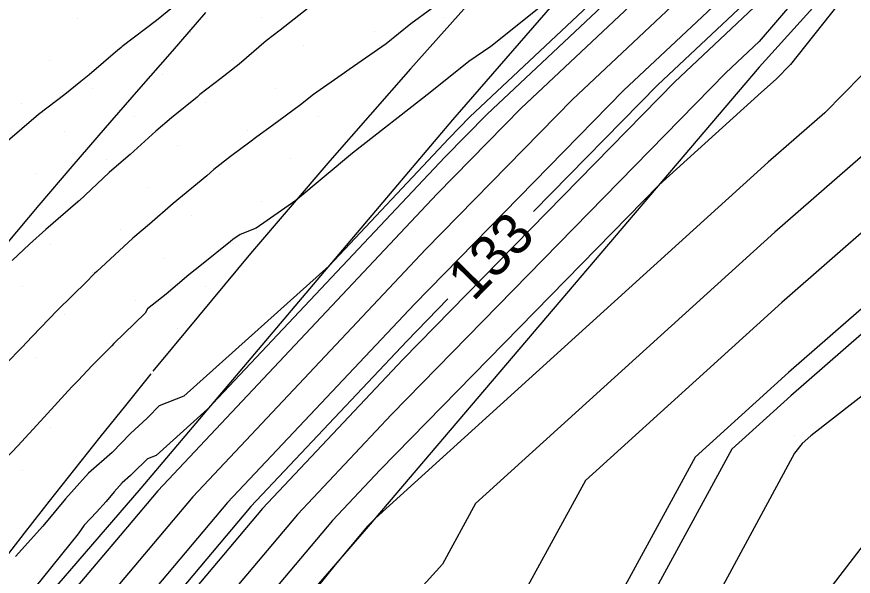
# Model space of a CAD drawing. Extents: x 2354170 to 2357230, y 866100 to 868290.
# Drawn here: x 2355531.78 to 2355572.86, y 866503.12 to 866530.59 of the extents above; entities that cross this region are included whole.
import ezdxf

# ---------------------------------------------------------------- set-up
doc = ezdxf.new("R2010")
doc.units = 0
for name, color, linetype in [('Default', 7, 'Continuous'), ('DTM Contours Major', 7, 'Continuous'), ('DTM Contours Minor', 7, 'Continuous'), ('DTM Contours Minor Text', 7, 'Continuous'), ('Exist DTM Breakline', 7, 'Continuous'), ('Exist DTM QL2 LIDAR Elevation Point', 7, 'Continuous'), ('Exist DTM Scan Elevation Point', 7, 'Continuous'), ('Exist Roads EOP', 7, 'Continuous'), ('PH Exist DTM Breakline', 7, 'Continuous')]:
    doc.layers.add(name, color=color, linetype=linetype)

msp = doc.modelspace()

# ---------------------------------------------------------------- linework, layer by layer
at = {"layer": 'Default'}
for points in [[(2355615.531, 866583.959), (2355606.26, 866575.045), (2355593.887, 866563.556), (2355586.42, 866555.807), (2355582.969, 866552.649), (2355574.093, 866543.889), (2355568.306, 866537.146), (2355556.548, 866526.1), (2355552.429, 866521.893), (2355538.701, 866507.309), (2355537.214, 866505.544), (2355523.453, 866489.305)], [(2355616.738, 866583.789), (2355605.646, 866573.124), (2355595.36, 866563.573), (2355585.924, 866553.781), (2355583.147, 866551.24), (2355576.004, 866544.191), (2355568.29, 866535.201), (2355559.063, 866526.532), (2355551.867, 866519.182), (2355540.418, 866507.02), (2355535.858, 866501.606), (2355524.494, 866488.197)], [(2355617.944, 866583.618), (2355605.032, 866571.203), (2355596.833, 866563.589), (2355585.429, 866551.756), (2355583.326, 866549.831), (2355577.916, 866544.492), (2355568.274, 866533.256), (2355561.577, 866526.965), (2355551.305, 866516.472), (2355542.135, 866506.731), (2355534.501, 866497.668), (2355525.536, 866487.089)], [(2355620.358, 866583.278), (2355603.803, 866567.361), (2355599.778, 866563.623), (2355584.438, 866547.705), (2355583.683, 866547.013), (2355581.739, 866545.095), (2355568.241, 866529.366), (2355566.606, 866527.83), (2355550.18, 866511.052), (2355545.568, 866506.153), (2355531.787, 866489.793), (2355527.618, 866484.872)], [(2355621.564, 866583.107), (2355603.189, 866565.439), (2355601.251, 866563.64), (2355583.943, 866545.679), (2355583.861, 866545.604), (2355583.651, 866545.397), (2355579.887, 866541.011), (2355569.781, 866528.244), (2355569.076, 866527.526), (2355568.348, 866526.891), (2355563.303, 866522.32), (2355549.618, 866508.342), (2355547.285, 866505.863), (2355530.431, 866485.855)], [(2355645.455, 866580.006), (2355639.979, 866574.013), (2355634.57, 866570.006), (2355632.652, 866567.332), (2355629.979, 866566.646), (2355621.508, 866560.005), (2355620.713, 866559.271), (2355619.979, 866558.501), (2355612.508, 866550.005), (2355611.243, 866548.741), (2355609.978, 866547.462), (2355603.685, 866540.005), (2355601.809, 866538.175), (2355599.978, 866535.41), (2355595.793, 866530.005), (2355593.522, 866526.461), (2355589.978, 866521.558), (2355588.467, 866520.005), (2355579.978, 866510.724), (2355579.056, 866510.005), (2355574.213, 866505.77), (2355569.978, 866500.258)], [(2355639.979, 866578.723), (2355635.028, 866575.055), (2355629.514, 866570.824), (2355620.383, 866563.51), (2355617.302, 866560.568), (2355609.163, 866551.517), (2355600.071, 866540.838), (2355599.502, 866540.166), (2355597.226, 866537.253), (2355591.614, 866530.005), (2355590.975, 866529.008), (2355589.978, 866527.628), (2355582.558, 866520.005), (2355579.978, 866517.184), (2355570.769, 866510.005), (2355570.347, 866509.636), (2355569.978, 866509.156), (2355565.023, 866500.005)], [(2355622.018, 866577.675), (2355606.482, 866562.843), (2355604.341, 866560.461), (2355601.948, 866557.651), (2355589.898, 866543.405), (2355586.435, 866538.974), (2355578.546, 866529.008), (2355573.854, 866524.23), (2355569.013, 866520.005), (2355554.309, 866506.684), (2355552.687, 866503.714), (2355549.374, 866500.057), (2355537.948, 866485.872), (2355535.185, 866482.122), (2355532.806, 866478.803), (2355529.6, 866475.792)], [(2355626.17, 866576.716), (2355621.473, 866572.953), (2355610.089, 866562.085), (2355605.948, 866557.48), (2355601.323, 866552.047), (2355593.099, 866542.325), (2355587.793, 866535.535), (2355582.929, 866529.39), (2355576.243, 866522.582), (2355569.345, 866516.562), (2355559.704, 866507.827), (2355556.42, 866501.814), (2355549.713, 866494.412), (2355544.703, 866488.193), (2355539.749, 866481.469), (2355535.483, 866475.518), (2355529.735, 866470.121)], [(2355606.776, 866567.324), (2355602.876, 866563.601), (2355602.733, 866563.443), (2355602.574, 866563.256), (2355586.696, 866544.485), (2355585.076, 866542.412), (2355574.164, 866528.626), (2355571.465, 866525.878), (2355568.681, 866523.448), (2355549.373, 866505.956), (2355549.056, 866505.632), (2355549.002, 866505.574), (2355547.408, 866503.682), (2355539.413, 866493.757)], [(2355572.65, 866544.051), (2355572.181, 866543.588), (2355568.323, 866539.092), (2355554.034, 866525.667), (2355552.992, 866524.603), (2355547.116, 866518.361), (2355539.983, 866511.959), (2355538.777, 866511.478), (2355538.234, 866510.925), (2355538.176, 866510.879), (2355537.368, 866510.13), (2355536.457, 866509.201), (2355535.301, 866508.18), (2355534.174, 866506.92), (2355533.052, 866505.585), (2355531.711, 866504.095)], [(2355573.754, 866537.717), (2355568.257, 866531.311), (2355564.091, 866527.397), (2355550.743, 866513.762), (2355543.852, 866506.442), (2355533.144, 866493.73), (2355526.577, 866485.981), (2355522.579, 866482.007), (2355512.437, 866469.044), (2355509.697, 866466.063), (2355507.46, 866463.01)], [(2355559.217, 866532.467), (2355555.058, 866529.122), (2355553.976, 866528.395), (2355552.072, 866526.869), (2355548.269, 866523.886), (2355545.49, 866521.563), (2355543.533, 866520.211), (2355542.743, 866519.904), (2355542.396, 866519.657), (2355542.27, 866519.555), (2355540.846, 866518.409), (2355540.223, 866517.912), (2355539.113, 866516.963), (2355538.206, 866516.249), (2355538.079, 866516.042), (2355536.552, 866514.545), (2355536.441, 866514.429), (2355536.429, 866514.419), (2355536.297, 866514.288), (2355535.485, 866513.464), (2355534.787, 866512.726), (2355534.664, 866512.598), (2355534.485, 866512.412), (2355532.951, 866510.733), (2355531.833, 866509.513), (2355531.225, 866508.877)], [(2355539.426, 866531.037), (2355538.644, 866530.41), (2355536.957, 866529.123), (2355536.884, 866529.069), (2355536.738, 866528.951), (2355535.338, 866527.734), (2355534.93, 866527.41), (2355534.139, 866526.774), (2355532.844, 866525.792), (2355531.207, 866524.373)], [(2355552.165, 866530.995), (2355551.136, 866530.236), (2355549.921, 866529.264), (2355548.099, 866528), (2355547.879, 866527.835), (2355546.359, 866526.768), (2355545.712, 866526.271), (2355544.33, 866525.241), (2355543.567, 866524.693), (2355543.226, 866524.435), (2355542.272, 866523.722), (2355541.462, 866523.088), (2355541.106, 866522.781), (2355539.464, 866521.412), (2355538.303, 866520.406), (2355537.486, 866519.723), (2355535.709, 866518.073), (2355535.599, 866517.974), (2355535.535, 866517.909), (2355535.22, 866517.595), (2355533.785, 866516.176), (2355532.543, 866514.884), (2355532.021, 866514.346), (2355531.252, 866513.558)], [(2355546.083, 866531.01), (2355544.716, 866529.928), (2355544.02, 866529.398), (2355542.703, 866528.262), (2355541.807, 866527.551), (2355540.775, 866526.767), (2355540.634, 866526.634), (2355539.377, 866525.62), (2355538.615, 866524.971), (2355537.341, 866523.818), (2355536.68, 866523.254), (2355536.314, 866522.944), (2355534.836, 866521.545), (2355534.801, 866521.514), (2355534.78, 866521.495), (2355533.212, 866520.147), (2355532.404, 866519.42), (2355531.557, 866518.622)], [(2355585.196, 866527.618), (2355578.632, 866520.933), (2355569.677, 866513.119), (2355565.098, 866508.971), (2355560.472, 866500.499), (2355560.204, 866500.005), (2355560.122, 866499.861), (2355559.978, 866499.692), (2355551.287, 866490.005), (2355550.673, 866489.31), (2355549.978, 866488.504), (2355544.313, 866480.815), (2355538.161, 866472.233), (2355529.871, 866464.449), (2355527.314, 866460.649), (2355520.84, 866451.883)]]:
    msp.add_lwpolyline(points, dxfattribs=at)
at = {"layer": 'DTM Contours Major'}
msp.add_lwpolyline([(2355546.083, 866531.01), (2355544.716, 866529.928), (2355544.02, 866529.398), (2355542.703, 866528.262), (2355541.807, 866527.551), (2355540.775, 866526.767), (2355540.634, 866526.634), (2355539.377, 866525.62), (2355538.615, 866524.971), (2355537.341, 866523.818), (2355536.68, 866523.254), (2355536.314, 866522.944), (2355534.836, 866521.545), (2355534.801, 866521.514), (2355534.78, 866521.495), (2355533.212, 866520.147), (2355532.404, 866519.42), (2355531.557, 866518.622)], dxfattribs=at)
at = {"layer": 'DTM Contours Minor'}
for points in [[(2355703.92, 866656.087), (2355703.747, 866655.958), (2355698.954, 866652.668), (2355686.976, 866643.787), (2355681.558, 866639.609), (2355673.78, 866633.14), (2355665.156, 866625.129), (2355659.893, 866621.296), (2355656.485, 866617.342), (2355646.821, 866610.36), (2355639.962, 866604.294), (2355633.726, 866598.5), (2355631.52, 866596.501), (2355623.386, 866588.023), (2355618.749, 866583.505), (2355604.622, 866569.922), (2355597.814, 866563.6), (2355585.099, 866550.405), (2355583.445, 866548.892), (2355579.19, 866544.693), (2355568.263, 866531.96), (2355563.253, 866527.253), (2355557.151, 866521.019)], [(2355606.67, 866576.326), (2355592.905, 866563.545), (2355586.75, 866557.157), (2355582.85, 866553.589), (2355572.818, 866543.688), (2355568.317, 866538.443), (2355554.872, 866525.811), (2355552.804, 866523.699), (2355541.146, 866511.315), (2355538.619, 866509.047), (2355538.192, 866508.876), (2355537.999, 866508.68), (2355537.979, 866508.664), (2355537.693, 866508.399), (2355537.37, 866508.07), (2355536.96, 866507.708), (2355536.561, 866507.261), (2355536.163, 866506.789), (2355535.688, 866506.261), (2355535.089, 866505.628), (2355534.793, 866505.195), (2355523.343, 866491.014)], [(2355612.562, 866572.849), (2355602.876, 866563.601), (2355602.733, 866563.443), (2355602.574, 866563.256), (2355586.696, 866544.485), (2355585.076, 866542.412), (2355574.164, 866528.626), (2355571.465, 866525.878), (2355568.681, 866523.448), (2355549.373, 866505.956), (2355549.056, 866505.632), (2355549.002, 866505.574), (2355547.408, 866503.682), (2355531.193, 866483.552)], [(2355582.022, 866523.025), (2355579.429, 866520.384), (2355569.788, 866511.972), (2355566.896, 866509.352), (2355563.975, 866504.002), (2355561.81, 866500.005), (2355561.144, 866498.839), (2355559.978, 866497.472), (2355553.278, 866490.005), (2355551.73, 866488.252), (2355549.978, 866486.221), (2355545.834, 866480.597), (2355539.053, 866471.138), (2355529.916, 866462.559)], [(2355552.953, 866516.732), (2355550.93, 866514.666), (2355543.279, 866506.538), (2355533.596, 866495.043), (2355526.23, 866486.35)]]:
    msp.add_lwpolyline(points, dxfattribs=at)
at = {"layer": 'Exist DTM Breakline'}
msp.add_lwpolyline([(2355541.043, 866530.793), (2355539.403, 866528.906), (2355537.764, 866527.019), (2355536.125, 866525.131), (2355534.486, 866523.243), (2355532.868, 866521.337), (2355531.252, 866519.429)], dxfattribs=at)
at = {"layer": 'Exist DTM QL2 LIDAR Elevation Point'}
msp.add_line((2355569.978, 866510.005), (2355569.978, 866510.005), dxfattribs=at)
at = {"layer": 'Exist DTM Scan Elevation Point'}
for p, q in [((2355534.773, 866530.511), (2355534.773, 866530.511)), ((2355543.787, 866530.543), (2355543.787, 866530.543)), ((2355552.8, 866530.574), (2355552.8, 866530.574)), ((2355540.322, 866529.837), (2355540.322, 866529.837)), ((2355549.336, 866529.869), (2355549.336, 866529.869)), ((2355536.858, 866529.132), (2355536.858, 866529.132)), ((2355545.872, 866529.163), (2355545.872, 866529.163)), ((2355533.393, 866528.426), (2355533.393, 866528.426)), ((2355542.407, 866528.458), (2355542.407, 866528.458)), ((2355547.957, 866527.784), (2355547.957, 866527.784)), ((2355538.943, 866527.752), (2355538.943, 866527.752)), ((2355535.478, 866527.047), (2355535.478, 866527.047)), ((2355544.492, 866527.078), (2355544.492, 866527.078)), ((2355532.014, 866526.341), (2355532.014, 866526.341)), ((2355541.028, 866526.373), (2355541.028, 866526.373)), ((2355537.563, 866525.667), (2355537.563, 866525.667)), ((2355546.577, 866525.699), (2355546.577, 866525.699)), ((2355534.099, 866524.962), (2355534.099, 866524.962)), ((2355543.113, 866524.993), (2355543.113, 866524.993)), ((2355539.648, 866524.288), (2355539.648, 866524.288)), ((2355536.184, 866523.582), (2355536.184, 866523.582)), ((2355545.198, 866523.614), (2355545.198, 866523.614)), ((2355532.719, 866522.877), (2355532.719, 866522.877)), ((2355541.733, 866522.908), (2355541.733, 866522.908)), ((2355538.269, 866522.203), (2355538.269, 866522.203)), ((2355534.804, 866521.497), (2355534.804, 866521.497)), ((2355543.818, 866521.529), (2355543.818, 866521.529)), ((2355540.354, 866520.823), (2355540.354, 866520.823)), ((2355536.889, 866520.118), (2355536.889, 866520.118)), ((2355533.425, 866519.412), (2355533.425, 866519.412)), ((2355542.439, 866519.444), (2355542.439, 866519.444)), ((2355538.974, 866518.738), (2355538.974, 866518.738)), ((2355535.51, 866518.033), (2355535.51, 866518.033)), ((2355532.046, 866517.327), (2355532.046, 866517.327)), ((2355541.059, 866517.359), (2355541.059, 866517.359)), ((2355537.595, 866516.653), (2355537.595, 866516.653)), ((2355534.131, 866515.948), (2355534.131, 866515.948)), ((2355539.68, 866515.274), (2355539.68, 866515.274)), ((2355536.216, 866514.568), (2355536.216, 866514.568)), ((2355532.751, 866513.863), (2355532.751, 866513.863)), ((2355534.836, 866512.483), (2355534.836, 866512.483)), ((2355533.457, 866510.398), (2355533.457, 866510.398)), ((2355532.077, 866508.314), (2355532.077, 866508.314))]:
    msp.add_line(p, q, dxfattribs=at)
at = {"layer": 'Exist Roads EOP'}
for points in [[(2355595.795, 866576.605), (2355591.668, 866572.25), (2355587.594, 866567.845), (2355583.544, 866563.418), (2355579.49, 866558.995), (2355575.419, 866554.588), (2355571.339, 866550.188), (2355567.26, 866545.788), (2355563.19, 866541.379), (2355559.138, 866536.954), (2355555.11, 866532.507), (2355551.115, 866528.031), (2355547.161, 866523.518), (2355543.261, 866518.958), (2355539.423, 866514.347), (2355538.469, 866513.179)], [(2355538.369, 866513.056), (2355537.111, 866511.501), (2355535.86, 866509.941), (2355534.615, 866508.375), (2355533.376, 866506.806), (2355532.14, 866505.233), (2355530.907, 866503.658)]]:
    msp.add_lwpolyline(points, dxfattribs=at)
at = {"layer": 'PH Exist DTM Breakline'}
for points in [[(2355625.405, 866601.519), (2355609.388, 866584.826), (2355582.357, 866557.481), (2355568.355, 866542.984), (2355553.182, 866525.521), (2355537.871, 866507.449), (2355522.801, 866489.999), (2355513.034, 866480.698), (2355503.401, 866470.493), (2355490.568, 866455.035), (2355473.828, 866435.959), (2355468.106, 866431.248)], [(2355634.595, 866593.977), (2355622.628, 866582.957), (2355602.619, 866563.655), (2355583.883, 866545.433), (2355568.231, 866528.109), (2355549.043, 866505.567), (2355529.428, 866482.946), (2355512.195, 866464.306), (2355492.548, 866442.796), (2355476.559, 866425.573), (2355455.291, 866407.117), (2355440.252, 866391.603)]]:
    msp.add_lwpolyline(points, dxfattribs=at)

# ---------------------------------------------------------------- texts
at = {"layer": 'DTM Contours Minor Text'}
msp.add_text('133', height=2, rotation=45.6078, dxfattribs=at).set_placement((2355554.197, 866516.573))

doc.saveas('drawing.dxf')
